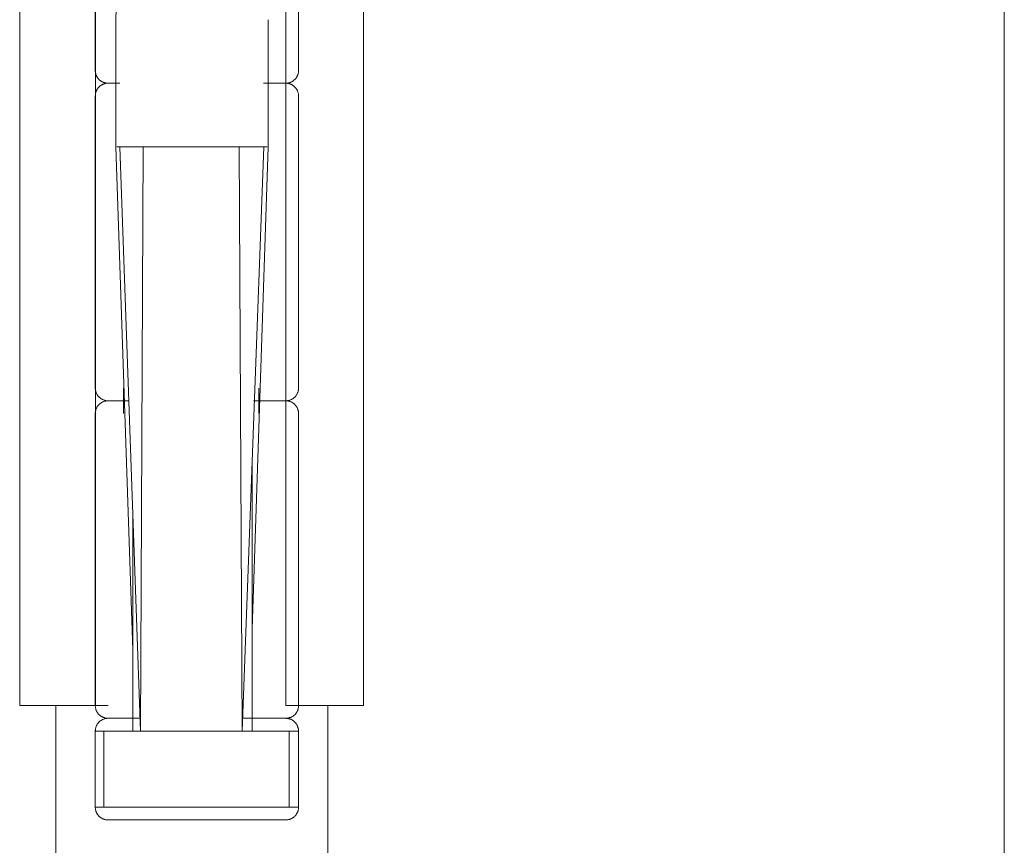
# Model space of a CAD drawing. Header units: inches. Extents: x 424 to 2043, y -237 to 445.
# Tile 760 of 965: x 873.8683 to 873.9458, y 213.3002 to 213.3652. Entities that reach past the tile are written whole.
import ezdxf

# ---------------------------------------------------------------- set-up
doc = ezdxf.new("R2010")
doc.units = ezdxf.units.IN
doc.header["$MEASUREMENT"] = 0
doc.layers.add('A-DOOR', color=31, linetype='Continuous', lineweight=9)

# ---------------------------------------------------------------- blocks, each defined once
blk = doc.blocks.new('5-panel_Bi-fold_external_door_10806 - Type 1-239875-Section 1')
at = {"layer": 'A-DOOR'}
for p, q in [((-102.940733, -2.937), (-102.940733, -0.199558)), ((-103.018254, -1.786), (-103.018254, -1.688)), ((-103.012298, -1.786), (-103.012298, -1.688)), ((-102.997309, -1.688), (-102.997309, -1.786)), ((-102.991192, -1.688), (-102.991192, -1.786)), ((-103.010696, -1.732), (-103.009354, -1.692366)), ((-103.012301, -1.713), (-103.012301, -1.736)), ((-102.996301, -1.736), (-102.996301, -1.713)), ((-103.010696, -1.732), (-103.010696, -1.742)), ((-102.998684, -1.742), (-102.998684, -1.732)), ((-102.99827, -1.737), (-102.998209, -1.737)), ((-103.012301, -1.738), (-103.012301, -1.761)), ((-102.996301, -1.761), (-102.996301, -1.738)), ((-103.010696, -1.742), (-103.009354, -1.781634)), ((-103.010604, -1.742), (-103.01037, -1.742)), ((-103.01037, -1.742), (-103.010604, -1.742)), ((-103.01037, -1.742), (-103.008739, -1.788)), ((-103.01037, -1.742), (-103.008529, -1.742)), ((-103.008529, -1.742), (-103.01037, -1.742)), ((-103.008529, -1.742), (-103.008739, -1.788)), ((-103.008529, -1.742), (-103.00098, -1.742)), ((-103.00098, -1.742), (-103.008529, -1.742)), ((-103.00098, -1.742), (-103.000751, -1.788)), ((-103.00098, -1.742), (-102.999045, -1.742)), ((-102.999045, -1.742), (-103.00098, -1.742)), ((-103.000751, -1.788), (-102.999045, -1.742)), ((-102.999959, -1.779972), (-102.998684, -1.742)), ((-102.999045, -1.742), (-102.998758, -1.742)), ((-102.998758, -1.742), (-102.999045, -1.742)), ((-103.010078, -1.763), (-103.010078, -1.761)), ((-102.999431, -1.761), (-102.999431, -1.763)), ((-103.010333, -1.762), (-103.010394, -1.762)), ((-102.99939, -1.762), (-102.998209, -1.762)), ((-103.012301, -1.763), (-103.012301, -1.786)), ((-102.996301, -1.786), (-102.996301, -1.763)), ((-102.999959, -1.766643), (-102.999959, -1.788)), ((-103.009354, -1.770642), (-103.009354, -1.788)), ((-103.01402, -1.786), (-103.018254, -1.786)), ((-103.015398, -2.746039), (-103.015398, -1.786)), ((-103.012298, -1.786), (-103.01402, -1.786)), ((-103.011286, -1.786), (-103.012298, -1.786)), ((-102.995513, -1.786), (-102.997309, -1.786)), ((-102.991192, -1.786), (-102.995513, -1.786)), ((-102.993998, -2.746039), (-102.993998, -1.786)), ((-103.009099, -1.787), (-103.00912, -1.787)), ((-103.000343, -1.787), (-103.000329, -1.787)), ((-103.012309, -1.788), (-103.012309, -1.794)), ((-103.012309, -1.788), (-103.011624, -1.788)), ((-103.011624, -1.794), (-103.011624, -1.788)), ((-103.011624, -1.788), (-103.008739, -1.788)), ((-103.008739, -1.788), (-103.009354, -1.788)), ((-103.000751, -1.788), (-103.008739, -1.788)), ((-103.008739, -1.788), (-103.000751, -1.788)), ((-102.999959, -1.788), (-103.000751, -1.788)), ((-103.000751, -1.788), (-102.997037, -1.788)), ((-102.997037, -1.788), (-102.996293, -1.788)), ((-102.997037, -1.788), (-102.997037, -1.794)), ((-102.996293, -1.794), (-102.996293, -1.788)), ((-103.011624, -1.794), (-103.012309, -1.794)), ((-103.008739, -1.794), (-103.011624, -1.794)), ((-103.000751, -1.794), (-103.008739, -1.794)), ((-102.997037, -1.794), (-103.000751, -1.794)), ((-102.996293, -1.794), (-102.997037, -1.794))]:
    blk.add_line(p, q, dxfattribs=at)
at = {"layer": 'A-DOOR', "flags": 128}
for points in [[(-103.011301, -1.737), (-103.011341, -1.736999), (-103.011381, -1.736997), (-103.011421, -1.736993), (-103.011461, -1.736987), (-103.0115, -1.73698), (-103.011539, -1.736971), (-103.011578, -1.736961), (-103.011616, -1.736949), (-103.011654, -1.736936), (-103.011691, -1.736921), (-103.011727, -1.736905), (-103.011763, -1.736887), (-103.011798, -1.736868), (-103.011833, -1.736847), (-103.011866, -1.736825), (-103.011899, -1.736802), (-103.01193, -1.736778), (-103.011961, -1.736752), (-103.01199, -1.736725), (-103.012019, -1.736697), (-103.012046, -1.736667), (-103.012072, -1.736637), (-103.012097, -1.736606), (-103.012121, -1.736574), (-103.012143, -1.73654), (-103.012164, -1.736506), (-103.012183, -1.736471), (-103.012202, -1.736436), (-103.012218, -1.736399), (-103.012234, -1.736362), (-103.012247, -1.736325), (-103.012259, -1.736287), (-103.01227, -1.736248), (-103.012279, -1.736209), (-103.012287, -1.73617), (-103.012293, -1.73613), (-103.012297, -1.736091), (-103.0123, -1.736051), (-103.012301, -1.736011), (-103.012301, -1.736)], [(-102.996301, -1.736), (-102.996302, -1.73604), (-102.996305, -1.73608), (-102.996309, -1.73612), (-102.996314, -1.736159), (-102.996321, -1.736199), (-102.99633, -1.736238), (-102.99634, -1.736276), (-102.996352, -1.736315), (-102.996366, -1.736352), (-102.99638, -1.736389), (-102.996397, -1.736426), (-102.996414, -1.736462), (-102.996434, -1.736497), (-102.996454, -1.736531), (-102.996476, -1.736565), (-102.996499, -1.736597), (-102.996524, -1.736629), (-102.99655, -1.736659), (-102.996577, -1.736689), (-102.996605, -1.736717), (-102.996634, -1.736745), (-102.996664, -1.736771), (-102.996696, -1.736796), (-102.996728, -1.736819), (-102.996761, -1.736841), (-102.996795, -1.736862), (-102.99683, -1.736882), (-102.996866, -1.7369), (-102.996902, -1.736917), (-102.996939, -1.736932), (-102.996977, -1.736946), (-102.997015, -1.736958), (-102.997053, -1.736969), (-102.997092, -1.736978), (-102.997132, -1.736985), (-102.997171, -1.736991), (-102.997211, -1.736996), (-102.997251, -1.736999), (-102.997291, -1.737), (-102.997301, -1.737)], [(-103.012301, -1.738), (-103.012301, -1.73796), (-103.012298, -1.73792), (-103.012294, -1.73788), (-103.012289, -1.737841), (-103.012282, -1.737801), (-103.012273, -1.737762), (-103.012263, -1.737724), (-103.012251, -1.737685), (-103.012237, -1.737648), (-103.012223, -1.737611), (-103.012206, -1.737574), (-103.012188, -1.737538), (-103.012169, -1.737503), (-103.012149, -1.737469), (-103.012127, -1.737435), (-103.012104, -1.737403), (-103.012079, -1.737371), (-103.012053, -1.737341), (-103.012026, -1.737311), (-103.011998, -1.737283), (-103.011969, -1.737255), (-103.011939, -1.737229), (-103.011907, -1.737204), (-103.011875, -1.737181), (-103.011842, -1.737159), (-103.011808, -1.737138), (-103.011773, -1.737118), (-103.011737, -1.7371), (-103.011701, -1.737083), (-103.011664, -1.737068), (-103.011626, -1.737054), (-103.011588, -1.737042), (-103.01155, -1.737031), (-103.011511, -1.737022), (-103.011471, -1.737015), (-103.011432, -1.737009), (-103.011392, -1.737004), (-103.011352, -1.737001), (-103.011312, -1.737), (-103.011301, -1.737)], [(-103.011301, -1.737), (-103.011296, -1.737), (-103.011279, -1.737), (-103.011251, -1.737), (-103.011212, -1.737), (-103.011162, -1.737), (-103.011101, -1.737), (-103.011029, -1.737), (-103.010946, -1.737), (-103.010853, -1.737), (-103.010749, -1.737), (-103.010635, -1.737), (-103.01051, -1.737), (-103.010376, -1.737)], [(-103.010369, -1.737), (-103.010504, -1.737), (-103.010629, -1.737), (-103.010743, -1.737), (-103.010848, -1.737), (-103.010942, -1.737), (-103.011025, -1.737), (-103.011098, -1.737), (-103.011159, -1.737), (-103.01121, -1.737), (-103.011249, -1.737), (-103.011278, -1.737), (-103.011295, -1.737), (-103.011301, -1.737)], [(-103.011301, -1.737), (-103.011296, -1.737), (-103.011279, -1.737), (-103.011251, -1.737), (-103.011212, -1.737), (-103.011162, -1.737), (-103.011101, -1.737), (-103.011029, -1.737), (-103.010946, -1.737), (-103.010853, -1.737), (-103.010749, -1.737), (-103.010635, -1.737), (-103.01051, -1.737), (-103.010376, -1.737)], [(-103.010446, -1.737), (-103.010575, -1.737), (-103.010694, -1.737), (-103.010803, -1.737), (-103.010902, -1.737), (-103.01099, -1.737), (-103.011067, -1.737), (-103.011133, -1.737), (-103.011189, -1.737), (-103.011233, -1.737), (-103.011267, -1.737), (-103.011289, -1.737), (-103.0113, -1.737)], [(-102.999048, -1.737), (-102.998867, -1.737), (-102.998695, -1.737), (-102.998532, -1.737), (-102.998378, -1.737), (-102.998234, -1.737), (-102.998099, -1.737), (-102.997974, -1.737), (-102.997859, -1.737), (-102.997755, -1.737), (-102.997661, -1.737), (-102.997578, -1.737), (-102.997505, -1.737), (-102.997444, -1.737), (-102.997393, -1.737), (-102.997353, -1.737), (-102.997325, -1.737), (-102.997308, -1.737), (-102.997301, -1.737)], [(-102.997301, -1.737), (-102.997307, -1.737), (-102.997324, -1.737), (-102.997352, -1.737), (-102.997391, -1.737), (-102.997441, -1.737), (-102.997502, -1.737), (-102.997574, -1.737), (-102.997657, -1.737), (-102.99775, -1.737), (-102.997854, -1.737), (-102.997968, -1.737), (-102.998093, -1.737), (-102.998227, -1.737), (-102.998371, -1.737), (-102.998524, -1.737), (-102.998687, -1.737), (-102.998858, -1.737), (-102.999039, -1.737)], [(-102.997301, -1.737), (-102.997307, -1.737), (-102.997324, -1.737), (-102.997352, -1.737), (-102.997391, -1.737), (-102.997441, -1.737), (-102.997502, -1.737), (-102.997574, -1.737), (-102.997657, -1.737), (-102.99775, -1.737), (-102.997854, -1.737), (-102.997968, -1.737), (-102.998093, -1.737), (-102.998227, -1.737), (-102.998371, -1.737), (-102.998524, -1.737), (-102.998687, -1.737), (-102.998858, -1.737), (-102.999039, -1.737)], [(-102.998946, -1.737), (-102.99877, -1.737), (-102.998603, -1.737), (-102.998445, -1.737), (-102.998296, -1.737), (-102.998157, -1.737), (-102.998028, -1.737), (-102.997909, -1.737), (-102.9978, -1.737), (-102.997701, -1.737), (-102.997613, -1.737), (-102.997536, -1.737), (-102.99747, -1.737), (-102.997414, -1.737), (-102.99737, -1.737), (-102.997336, -1.737), (-102.997314, -1.737), (-102.997303, -1.737)], [(-102.997301, -1.737), (-102.997261, -1.737001), (-102.997222, -1.737003), (-102.997182, -1.737007), (-102.997142, -1.737013), (-102.997103, -1.73702), (-102.997064, -1.737029), (-102.997025, -1.737039), (-102.996987, -1.737051), (-102.996949, -1.737064), (-102.996912, -1.737079), (-102.996876, -1.737095), (-102.99684, -1.737113), (-102.996805, -1.737132), (-102.99677, -1.737153), (-102.996737, -1.737175), (-102.996704, -1.737198), (-102.996673, -1.737222), (-102.996642, -1.737248), (-102.996613, -1.737275), (-102.996584, -1.737303), (-102.996557, -1.737333), (-102.996531, -1.737363), (-102.996506, -1.737394), (-102.996482, -1.737426), (-102.99646, -1.73746), (-102.996439, -1.737494), (-102.99642, -1.737529), (-102.996401, -1.737564), (-102.996385, -1.737601), (-102.996369, -1.737638), (-102.996356, -1.737675), (-102.996343, -1.737713), (-102.996333, -1.737752), (-102.996324, -1.737791), (-102.996316, -1.73783), (-102.99631, -1.73787), (-102.996306, -1.737909), (-102.996303, -1.737949), (-102.996302, -1.737989), (-102.996301, -1.738)], [(-103.011301, -1.762), (-103.011341, -1.761999), (-103.011381, -1.761997), (-103.011421, -1.761993), (-103.011461, -1.761987), (-103.0115, -1.76198), (-103.011539, -1.761971), (-103.011578, -1.761961), (-103.011616, -1.761949), (-103.011654, -1.761936), (-103.011691, -1.761921), (-103.011727, -1.761905), (-103.011763, -1.761887), (-103.011798, -1.761868), (-103.011833, -1.761847), (-103.011866, -1.761825), (-103.011899, -1.761802), (-103.01193, -1.761778), (-103.011961, -1.761752), (-103.01199, -1.761725), (-103.012019, -1.761697), (-103.012046, -1.761667), (-103.012072, -1.761637), (-103.012097, -1.761606), (-103.012121, -1.761574), (-103.012143, -1.76154), (-103.012164, -1.761506), (-103.012183, -1.761471), (-103.012202, -1.761436), (-103.012218, -1.761399), (-103.012234, -1.761362), (-103.012247, -1.761325), (-103.012259, -1.761287), (-103.01227, -1.761248), (-103.012279, -1.761209), (-103.012287, -1.76117), (-103.012293, -1.76113), (-103.012297, -1.761091), (-103.0123, -1.761051), (-103.012301, -1.761011), (-103.012301, -1.761)], [(-102.996301, -1.761), (-102.996302, -1.76104), (-102.996305, -1.76108), (-102.996309, -1.76112), (-102.996314, -1.761159), (-102.996321, -1.761199), (-102.99633, -1.761238), (-102.99634, -1.761276), (-102.996352, -1.761315), (-102.996366, -1.761352), (-102.99638, -1.761389), (-102.996397, -1.761426), (-102.996414, -1.761462), (-102.996434, -1.761497), (-102.996454, -1.761531), (-102.996476, -1.761565), (-102.996499, -1.761597), (-102.996524, -1.761629), (-102.99655, -1.761659), (-102.996577, -1.761689), (-102.996605, -1.761717), (-102.996634, -1.761745), (-102.996664, -1.761771), (-102.996696, -1.761796), (-102.996728, -1.761819), (-102.996761, -1.761841), (-102.996795, -1.761862), (-102.99683, -1.761882), (-102.996866, -1.7619), (-102.996902, -1.761917), (-102.996939, -1.761932), (-102.996977, -1.761946), (-102.997015, -1.761958), (-102.997053, -1.761969), (-102.997092, -1.761978), (-102.997132, -1.761985), (-102.997171, -1.761991), (-102.997211, -1.761996), (-102.997251, -1.761999), (-102.997291, -1.762), (-102.997301, -1.762)], [(-103.012301, -1.763), (-103.012301, -1.76296), (-103.012298, -1.76292), (-103.012294, -1.76288), (-103.012289, -1.762841), (-103.012282, -1.762801), (-103.012273, -1.762762), (-103.012263, -1.762724), (-103.012251, -1.762685), (-103.012237, -1.762648), (-103.012223, -1.762611), (-103.012206, -1.762574), (-103.012188, -1.762538), (-103.012169, -1.762503), (-103.012149, -1.762469), (-103.012127, -1.762435), (-103.012104, -1.762403), (-103.012079, -1.762371), (-103.012053, -1.762341), (-103.012026, -1.762311), (-103.011998, -1.762283), (-103.011969, -1.762255), (-103.011939, -1.762229), (-103.011907, -1.762204), (-103.011875, -1.762181), (-103.011842, -1.762159), (-103.011808, -1.762138), (-103.011773, -1.762118), (-103.011737, -1.7621), (-103.011701, -1.762083), (-103.011664, -1.762068), (-103.011626, -1.762054), (-103.011588, -1.762042), (-103.01155, -1.762031), (-103.011511, -1.762022), (-103.011471, -1.762015), (-103.011432, -1.762009), (-103.011392, -1.762004), (-103.011352, -1.762001), (-103.011312, -1.762), (-103.011301, -1.762)], [(-103.011301, -1.762), (-103.011296, -1.762), (-103.011279, -1.762), (-103.011251, -1.762), (-103.011212, -1.762), (-103.011162, -1.762), (-103.011101, -1.762), (-103.011029, -1.762), (-103.010946, -1.762), (-103.010853, -1.762), (-103.010749, -1.762), (-103.010635, -1.762), (-103.01051, -1.762), (-103.010376, -1.762), (-103.010232, -1.762), (-103.010079, -1.762), (-103.009916, -1.762), (-103.009744, -1.762)], [(-103.009736, -1.762), (-103.009908, -1.762), (-103.010071, -1.762), (-103.010225, -1.762), (-103.010369, -1.762), (-103.010504, -1.762), (-103.010629, -1.762), (-103.010743, -1.762), (-103.010848, -1.762), (-103.010942, -1.762), (-103.011025, -1.762), (-103.011098, -1.762), (-103.011159, -1.762), (-103.01121, -1.762), (-103.011249, -1.762), (-103.011278, -1.762), (-103.011295, -1.762), (-103.011301, -1.762)], [(-103.011301, -1.762), (-103.011296, -1.762), (-103.011279, -1.762), (-103.011251, -1.762), (-103.011212, -1.762), (-103.011162, -1.762), (-103.011101, -1.762), (-103.011029, -1.762), (-103.010946, -1.762), (-103.010853, -1.762), (-103.010749, -1.762), (-103.010635, -1.762), (-103.01051, -1.762), (-103.010376, -1.762), (-103.010232, -1.762), (-103.010079, -1.762), (-103.009916, -1.762), (-103.009744, -1.762)], [(-103.009657, -1.762), (-103.009833, -1.762), (-103.01, -1.762), (-103.010158, -1.762), (-103.010307, -1.762), (-103.010446, -1.762), (-103.010575, -1.762), (-103.010694, -1.762), (-103.010803, -1.762), (-103.010902, -1.762), (-103.01099, -1.762), (-103.011067, -1.762), (-103.011133, -1.762), (-103.011189, -1.762), (-103.011233, -1.762), (-103.011267, -1.762), (-103.011289, -1.762), (-103.0113, -1.762)], [(-102.999852, -1.762), (-102.99964, -1.762), (-102.999434, -1.762), (-102.999237, -1.762), (-102.999048, -1.762), (-102.998867, -1.762), (-102.998695, -1.762), (-102.998532, -1.762), (-102.998378, -1.762), (-102.998234, -1.762), (-102.998099, -1.762), (-102.997974, -1.762), (-102.997859, -1.762), (-102.997755, -1.762), (-102.997661, -1.762), (-102.997578, -1.762), (-102.997505, -1.762), (-102.997444, -1.762), (-102.997393, -1.762), (-102.997353, -1.762), (-102.997325, -1.762), (-102.997308, -1.762), (-102.997301, -1.762)], [(-102.997301, -1.762), (-102.997307, -1.762), (-102.997324, -1.762), (-102.997352, -1.762), (-102.997391, -1.762), (-102.997441, -1.762), (-102.997502, -1.762), (-102.997574, -1.762), (-102.997657, -1.762), (-102.99775, -1.762), (-102.997854, -1.762), (-102.997968, -1.762), (-102.998093, -1.762), (-102.998227, -1.762), (-102.998371, -1.762), (-102.998524, -1.762), (-102.998687, -1.762), (-102.998858, -1.762), (-102.999039, -1.762), (-102.999228, -1.762), (-102.999425, -1.762), (-102.999629, -1.762), (-102.999841, -1.762)], [(-102.997301, -1.762), (-102.997307, -1.762), (-102.997324, -1.762), (-102.997352, -1.762), (-102.997391, -1.762), (-102.997441, -1.762), (-102.997502, -1.762), (-102.997574, -1.762), (-102.997657, -1.762), (-102.99775, -1.762), (-102.997854, -1.762), (-102.997968, -1.762), (-102.998093, -1.762), (-102.998227, -1.762), (-102.998371, -1.762), (-102.998524, -1.762), (-102.998687, -1.762), (-102.998858, -1.762), (-102.999039, -1.762), (-102.999228, -1.762), (-102.999425, -1.762), (-102.999629, -1.762), (-102.999841, -1.762)], [(-102.999732, -1.762), (-102.999524, -1.762), (-102.999323, -1.762), (-102.99913, -1.762), (-102.998946, -1.762), (-102.99877, -1.762), (-102.998603, -1.762), (-102.998445, -1.762), (-102.998296, -1.762), (-102.998157, -1.762), (-102.998028, -1.762), (-102.997909, -1.762), (-102.9978, -1.762), (-102.997701, -1.762), (-102.997613, -1.762), (-102.997536, -1.762), (-102.99747, -1.762), (-102.997414, -1.762), (-102.99737, -1.762), (-102.997336, -1.762), (-102.997314, -1.762), (-102.997303, -1.762)], [(-102.997301, -1.762), (-102.997261, -1.762001), (-102.997222, -1.762003), (-102.997182, -1.762007), (-102.997142, -1.762013), (-102.997103, -1.76202), (-102.997064, -1.762029), (-102.997025, -1.762039), (-102.996987, -1.762051), (-102.996949, -1.762064), (-102.996912, -1.762079), (-102.996876, -1.762095), (-102.99684, -1.762113), (-102.996805, -1.762132), (-102.99677, -1.762153), (-102.996737, -1.762175), (-102.996704, -1.762198), (-102.996673, -1.762222), (-102.996642, -1.762248), (-102.996613, -1.762275), (-102.996584, -1.762303), (-102.996557, -1.762333), (-102.996531, -1.762363), (-102.996506, -1.762394), (-102.996482, -1.762426), (-102.99646, -1.76246), (-102.996439, -1.762494), (-102.99642, -1.762529), (-102.996401, -1.762564), (-102.996385, -1.762601), (-102.996369, -1.762638), (-102.996356, -1.762675), (-102.996343, -1.762713), (-102.996333, -1.762752), (-102.996324, -1.762791), (-102.996316, -1.76283), (-102.99631, -1.76287), (-102.996306, -1.762909), (-102.996303, -1.762949), (-102.996302, -1.762989), (-102.996301, -1.763)], [(-103.011301, -1.787), (-103.011341, -1.786999), (-103.011381, -1.786997), (-103.011421, -1.786993), (-103.011461, -1.786987), (-103.0115, -1.78698), (-103.011539, -1.786971), (-103.011578, -1.786961), (-103.011616, -1.786949), (-103.011654, -1.786936), (-103.011691, -1.786921), (-103.011727, -1.786905), (-103.011763, -1.786887), (-103.011798, -1.786868), (-103.011833, -1.786847), (-103.011866, -1.786825), (-103.011899, -1.786802), (-103.01193, -1.786778), (-103.011961, -1.786752), (-103.01199, -1.786725), (-103.012019, -1.786697), (-103.012046, -1.786667), (-103.012072, -1.786637), (-103.012097, -1.786606), (-103.012121, -1.786574), (-103.012143, -1.78654), (-103.012164, -1.786506), (-103.012183, -1.786471), (-103.012202, -1.786436), (-103.012218, -1.786399), (-103.012234, -1.786362), (-103.012247, -1.786325), (-103.012259, -1.786287), (-103.01227, -1.786248), (-103.012279, -1.786209), (-103.012287, -1.78617), (-103.012293, -1.78613), (-103.012297, -1.786091), (-103.0123, -1.786051), (-103.012301, -1.786011), (-103.012301, -1.786)], [(-102.996301, -1.786), (-102.996302, -1.78604), (-102.996305, -1.78608), (-102.996309, -1.78612), (-102.996314, -1.786159), (-102.996321, -1.786199), (-102.99633, -1.786238), (-102.99634, -1.786276), (-102.996352, -1.786315), (-102.996366, -1.786352), (-102.99638, -1.786389), (-102.996397, -1.786426), (-102.996414, -1.786462), (-102.996434, -1.786497), (-102.996454, -1.786531), (-102.996476, -1.786565), (-102.996499, -1.786597), (-102.996524, -1.786629), (-102.99655, -1.786659), (-102.996577, -1.786689), (-102.996605, -1.786717), (-102.996634, -1.786745), (-102.996664, -1.786771), (-102.996696, -1.786796), (-102.996728, -1.786819), (-102.996761, -1.786841), (-102.996795, -1.786862), (-102.99683, -1.786882), (-102.996866, -1.7869), (-102.996902, -1.786917), (-102.996939, -1.786932), (-102.996977, -1.786946), (-102.997015, -1.786958), (-102.997053, -1.786969), (-102.997092, -1.786978), (-102.997132, -1.786985), (-102.997171, -1.786991), (-102.997211, -1.786996), (-102.997251, -1.786999), (-102.997291, -1.787), (-102.997301, -1.787)], [(-103.012301, -1.788), (-103.012301, -1.78796), (-103.012298, -1.78792), (-103.012294, -1.78788), (-103.012289, -1.787841), (-103.012282, -1.787801), (-103.012273, -1.787762), (-103.012263, -1.787724), (-103.012251, -1.787685), (-103.012237, -1.787648), (-103.012223, -1.787611), (-103.012206, -1.787574), (-103.012188, -1.787538), (-103.012169, -1.787503), (-103.012149, -1.787469), (-103.012127, -1.787435), (-103.012104, -1.787403), (-103.012079, -1.787371), (-103.012053, -1.787341), (-103.012026, -1.787311), (-103.011998, -1.787283), (-103.011969, -1.787255), (-103.011939, -1.787229), (-103.011907, -1.787204), (-103.011875, -1.787181), (-103.011842, -1.787159), (-103.011808, -1.787138), (-103.011773, -1.787118), (-103.011737, -1.7871), (-103.011701, -1.787083), (-103.011664, -1.787068), (-103.011626, -1.787054), (-103.011588, -1.787042), (-103.01155, -1.787031), (-103.011511, -1.787022), (-103.011471, -1.787015), (-103.011432, -1.787009), (-103.011392, -1.787004), (-103.011352, -1.787001), (-103.011312, -1.787), (-103.011301, -1.787)], [(-103.011301, -1.787), (-103.011296, -1.787), (-103.011279, -1.787), (-103.011251, -1.787), (-103.011212, -1.787), (-103.011162, -1.787), (-103.011101, -1.787), (-103.011029, -1.787), (-103.010946, -1.787), (-103.010853, -1.787), (-103.010749, -1.787), (-103.010635, -1.787), (-103.01051, -1.787), (-103.010376, -1.787), (-103.010232, -1.787), (-103.010079, -1.787), (-103.009916, -1.787), (-103.009744, -1.787), (-103.009564, -1.787), (-103.009375, -1.787), (-103.009178, -1.787), (-103.008974, -1.787), (-103.008762, -1.787)], [(-103.008751, -1.787), (-103.008963, -1.787), (-103.009168, -1.787), (-103.009366, -1.787), (-103.009555, -1.787), (-103.009736, -1.787), (-103.009908, -1.787), (-103.010071, -1.787), (-103.010225, -1.787), (-103.010369, -1.787), (-103.010504, -1.787), (-103.010629, -1.787), (-103.010743, -1.787), (-103.010848, -1.787), (-103.010942, -1.787), (-103.011025, -1.787), (-103.011098, -1.787), (-103.011159, -1.787), (-103.01121, -1.787), (-103.011249, -1.787), (-103.011278, -1.787), (-103.011295, -1.787), (-103.011301, -1.787)], [(-103.011301, -1.787), (-103.011296, -1.787), (-103.011279, -1.787), (-103.011251, -1.787), (-103.011212, -1.787), (-103.011162, -1.787), (-103.011101, -1.787), (-103.011029, -1.787), (-103.010946, -1.787), (-103.010853, -1.787), (-103.010749, -1.787), (-103.010635, -1.787), (-103.01051, -1.787), (-103.010376, -1.787), (-103.010232, -1.787), (-103.010079, -1.787), (-103.009916, -1.787), (-103.009744, -1.787), (-103.009564, -1.787), (-103.009375, -1.787), (-103.009178, -1.787), (-103.008974, -1.787), (-103.008762, -1.787)], [(-103.008871, -1.787), (-103.009079, -1.787), (-103.00928, -1.787), (-103.009473, -1.787), (-103.009657, -1.787), (-103.009833, -1.787), (-103.01, -1.787), (-103.010158, -1.787), (-103.010307, -1.787), (-103.010446, -1.787), (-103.010575, -1.787), (-103.010694, -1.787), (-103.010803, -1.787), (-103.010902, -1.787), (-103.01099, -1.787), (-103.011067, -1.787), (-103.011133, -1.787), (-103.011189, -1.787), (-103.011233, -1.787), (-103.011267, -1.787), (-103.011289, -1.787), (-103.0113, -1.787)], [(-103.00077, -1.787), (-103.000531, -1.787), (-103.000298, -1.787), (-103.000072, -1.787), (-102.999852, -1.787), (-102.99964, -1.787), (-102.999434, -1.787), (-102.999237, -1.787), (-102.999048, -1.787), (-102.998867, -1.787), (-102.998695, -1.787), (-102.998532, -1.787), (-102.998378, -1.787), (-102.998234, -1.787), (-102.998099, -1.787), (-102.997974, -1.787), (-102.997859, -1.787), (-102.997755, -1.787), (-102.997661, -1.787), (-102.997578, -1.787), (-102.997505, -1.787), (-102.997444, -1.787), (-102.997393, -1.787), (-102.997353, -1.787), (-102.997325, -1.787), (-102.997308, -1.787), (-102.997301, -1.787)], [(-102.997301, -1.787), (-102.997307, -1.787), (-102.997324, -1.787), (-102.997352, -1.787), (-102.997391, -1.787), (-102.997441, -1.787), (-102.997502, -1.787), (-102.997574, -1.787), (-102.997657, -1.787), (-102.99775, -1.787), (-102.997854, -1.787), (-102.997968, -1.787), (-102.998093, -1.787), (-102.998227, -1.787), (-102.998371, -1.787), (-102.998524, -1.787), (-102.998687, -1.787), (-102.998858, -1.787), (-102.999039, -1.787), (-102.999228, -1.787), (-102.999425, -1.787), (-102.999629, -1.787), (-102.999841, -1.787), (-103.000061, -1.787), (-103.000287, -1.787), (-103.000519, -1.787), (-103.000758, -1.787)], [(-102.997301, -1.787), (-102.997307, -1.787), (-102.997324, -1.787), (-102.997352, -1.787), (-102.997391, -1.787), (-102.997441, -1.787), (-102.997502, -1.787), (-102.997574, -1.787), (-102.997657, -1.787), (-102.99775, -1.787), (-102.997854, -1.787), (-102.997968, -1.787), (-102.998093, -1.787), (-102.998227, -1.787), (-102.998371, -1.787), (-102.998524, -1.787), (-102.998687, -1.787), (-102.998858, -1.787), (-102.999039, -1.787), (-102.999228, -1.787), (-102.999425, -1.787), (-102.999629, -1.787), (-102.999841, -1.787), (-103.000061, -1.787), (-103.000287, -1.787), (-103.000519, -1.787), (-103.000758, -1.787)], [(-103.000636, -1.787), (-103.0004, -1.787), (-103.000171, -1.787), (-102.999948, -1.787), (-102.999732, -1.787), (-102.999524, -1.787), (-102.999323, -1.787), (-102.99913, -1.787), (-102.998946, -1.787), (-102.99877, -1.787), (-102.998603, -1.787), (-102.998445, -1.787), (-102.998296, -1.787), (-102.998157, -1.787), (-102.998028, -1.787), (-102.997909, -1.787), (-102.9978, -1.787), (-102.997701, -1.787), (-102.997613, -1.787), (-102.997536, -1.787), (-102.99747, -1.787), (-102.997414, -1.787), (-102.99737, -1.787), (-102.997336, -1.787), (-102.997314, -1.787), (-102.997303, -1.787)], [(-102.997301, -1.787), (-102.997261, -1.787001), (-102.997222, -1.787003), (-102.997182, -1.787007), (-102.997142, -1.787013), (-102.997103, -1.78702), (-102.997064, -1.787029), (-102.997025, -1.787039), (-102.996987, -1.787051), (-102.996949, -1.787064), (-102.996912, -1.787079), (-102.996876, -1.787095), (-102.99684, -1.787113), (-102.996805, -1.787132), (-102.99677, -1.787153), (-102.996737, -1.787175), (-102.996704, -1.787198), (-102.996673, -1.787222), (-102.996642, -1.787248), (-102.996613, -1.787275), (-102.996584, -1.787303), (-102.996557, -1.787333), (-102.996531, -1.787363), (-102.996506, -1.787394), (-102.996482, -1.787426), (-102.99646, -1.78746), (-102.996439, -1.787494), (-102.99642, -1.787529), (-102.996401, -1.787564), (-102.996385, -1.787601), (-102.996369, -1.787638), (-102.996356, -1.787675), (-102.996343, -1.787713), (-102.996333, -1.787752), (-102.996324, -1.787791), (-102.996316, -1.78783), (-102.99631, -1.78787), (-102.996306, -1.787909), (-102.996303, -1.787949), (-102.996302, -1.787989), (-102.996301, -1.788)], [(-103.011301, -1.795), (-103.011341, -1.794999), (-103.011381, -1.794997), (-103.011421, -1.794993), (-103.011461, -1.794987), (-103.0115, -1.79498), (-103.011539, -1.794971), (-103.011578, -1.794961), (-103.011616, -1.794949), (-103.011654, -1.794936), (-103.011691, -1.794921), (-103.011727, -1.794905), (-103.011763, -1.794887), (-103.011798, -1.794868), (-103.011833, -1.794847), (-103.011866, -1.794825), (-103.011899, -1.794802), (-103.01193, -1.794778), (-103.011961, -1.794752), (-103.01199, -1.794725), (-103.012019, -1.794697), (-103.012046, -1.794667), (-103.012072, -1.794637), (-103.012097, -1.794606), (-103.012121, -1.794574), (-103.012143, -1.79454), (-103.012164, -1.794506), (-103.012183, -1.794471), (-103.012202, -1.794436), (-103.012218, -1.794399), (-103.012234, -1.794362), (-103.012247, -1.794325), (-103.012259, -1.794287), (-103.01227, -1.794248), (-103.012279, -1.794209), (-103.012287, -1.79417), (-103.012293, -1.79413), (-103.012297, -1.794091), (-103.0123, -1.794051), (-103.012301, -1.794011), (-103.012301, -1.794)], [(-102.996301, -1.794), (-102.996302, -1.79404), (-102.996305, -1.79408), (-102.996309, -1.79412), (-102.996314, -1.794159), (-102.996321, -1.794199), (-102.99633, -1.794238), (-102.99634, -1.794276), (-102.996352, -1.794315), (-102.996366, -1.794352), (-102.99638, -1.794389), (-102.996397, -1.794426), (-102.996414, -1.794462), (-102.996434, -1.794497), (-102.996454, -1.794531), (-102.996476, -1.794565), (-102.996499, -1.794597), (-102.996524, -1.794629), (-102.99655, -1.794659), (-102.996577, -1.794689), (-102.996605, -1.794717), (-102.996634, -1.794745), (-102.996664, -1.794771), (-102.996696, -1.794796), (-102.996728, -1.794819), (-102.996761, -1.794841), (-102.996795, -1.794862), (-102.99683, -1.794882), (-102.996866, -1.7949), (-102.996902, -1.794917), (-102.996939, -1.794932), (-102.996977, -1.794946), (-102.997015, -1.794958), (-102.997053, -1.794969), (-102.997092, -1.794978), (-102.997132, -1.794985), (-102.997171, -1.794991), (-102.997211, -1.794996), (-102.997251, -1.794999), (-102.997291, -1.795), (-102.997301, -1.795)], [(-103.011301, -1.795), (-103.011296, -1.795), (-103.011279, -1.795), (-103.011251, -1.795), (-103.011212, -1.795), (-103.011162, -1.795), (-103.011101, -1.795), (-103.011029, -1.795), (-103.010946, -1.795), (-103.010853, -1.795), (-103.010749, -1.795), (-103.010635, -1.795), (-103.01051, -1.795), (-103.010376, -1.795), (-103.010232, -1.795), (-103.010079, -1.795), (-103.009916, -1.795), (-103.009744, -1.795), (-103.009564, -1.795), (-103.009375, -1.795), (-103.009178, -1.795), (-103.008974, -1.795), (-103.008762, -1.795), (-103.008542, -1.795), (-103.008316, -1.795), (-103.008084, -1.795), (-103.007845, -1.795), (-103.007601, -1.795), (-103.007351, -1.795), (-103.007097, -1.795), (-103.006838, -1.795), (-103.006575, -1.795), (-103.006308, -1.795), (-103.006039, -1.795), (-103.005766, -1.795), (-103.005491, -1.795), (-103.005214, -1.795), (-103.004936, -1.795), (-103.004657, -1.795), (-103.004377, -1.795), (-103.004363, -1.795)], [(-103.00424, -1.795), (-103.00452, -1.795), (-103.004799, -1.795), (-103.005078, -1.795), (-103.005356, -1.795), (-103.005632, -1.795), (-103.005905, -1.795), (-103.006177, -1.795), (-103.006445, -1.795), (-103.00671, -1.795), (-103.00697, -1.795), (-103.007227, -1.795), (-103.007479, -1.795), (-103.007726, -1.795), (-103.007967, -1.795), (-103.008203, -1.795), (-103.008432, -1.795), (-103.008655, -1.795), (-103.008871, -1.795), (-103.009079, -1.795), (-103.00928, -1.795), (-103.009473, -1.795), (-103.009657, -1.795), (-103.009833, -1.795), (-103.01, -1.795), (-103.010158, -1.795), (-103.010307, -1.795), (-103.010446, -1.795), (-103.010575, -1.795), (-103.010694, -1.795), (-103.010803, -1.795), (-103.010902, -1.795), (-103.01099, -1.795), (-103.011067, -1.795), (-103.011133, -1.795), (-103.011189, -1.795), (-103.011233, -1.795), (-103.011267, -1.795), (-103.011289, -1.795), (-103.0113, -1.795)], [(-103.004363, -1.795), (-103.004083, -1.795), (-103.003804, -1.795), (-103.003525, -1.795), (-103.003247, -1.795), (-103.002971, -1.795), (-103.002698, -1.795), (-103.002426, -1.795), (-103.002158, -1.795), (-103.001893, -1.795), (-103.001632, -1.795), (-103.001376, -1.795), (-103.001124, -1.795), (-103.000877, -1.795), (-103.000636, -1.795), (-103.0004, -1.795), (-103.000171, -1.795), (-102.999948, -1.795), (-102.999732, -1.795), (-102.999524, -1.795), (-102.999323, -1.795), (-102.99913, -1.795), (-102.998946, -1.795), (-102.99877, -1.795), (-102.998603, -1.795), (-102.998445, -1.795), (-102.998296, -1.795), (-102.998157, -1.795), (-102.998028, -1.795), (-102.997909, -1.795), (-102.9978, -1.795), (-102.997701, -1.795), (-102.997613, -1.795), (-102.997536, -1.795), (-102.99747, -1.795), (-102.997414, -1.795), (-102.99737, -1.795), (-102.997336, -1.795), (-102.997314, -1.795), (-102.997303, -1.795)], [(-102.997301, -1.795), (-102.997307, -1.795), (-102.997324, -1.795), (-102.997352, -1.795), (-102.997391, -1.795), (-102.997441, -1.795), (-102.997502, -1.795), (-102.997574, -1.795), (-102.997657, -1.795), (-102.99775, -1.795), (-102.997854, -1.795), (-102.997968, -1.795), (-102.998093, -1.795), (-102.998227, -1.795), (-102.998371, -1.795), (-102.998524, -1.795), (-102.998687, -1.795), (-102.998858, -1.795), (-102.999039, -1.795), (-102.999228, -1.795), (-102.999425, -1.795), (-102.999629, -1.795), (-102.999841, -1.795), (-103.000061, -1.795), (-103.000287, -1.795), (-103.000519, -1.795), (-103.000758, -1.795), (-103.001002, -1.795), (-103.001252, -1.795), (-103.001506, -1.795), (-103.001765, -1.795), (-103.002028, -1.795), (-103.002294, -1.795), (-103.002564, -1.795), (-103.002837, -1.795), (-103.003112, -1.795), (-103.003389, -1.795), (-103.003667, -1.795), (-103.003946, -1.795), (-103.004226, -1.795), (-103.00424, -1.795)]]:
    blk.add_lwpolyline(points, dxfattribs=at)

msp = doc.modelspace()

# ---------------------------------------------------------------- block references
at = {"layer": 'A-DOOR'}
msp.add_blockref('5-panel_Bi-fold_external_door_10806 - Type 1-239875-Section 1', (976.886544, 215.097212), dxfattribs=at)

doc.saveas('drawing.dxf')
